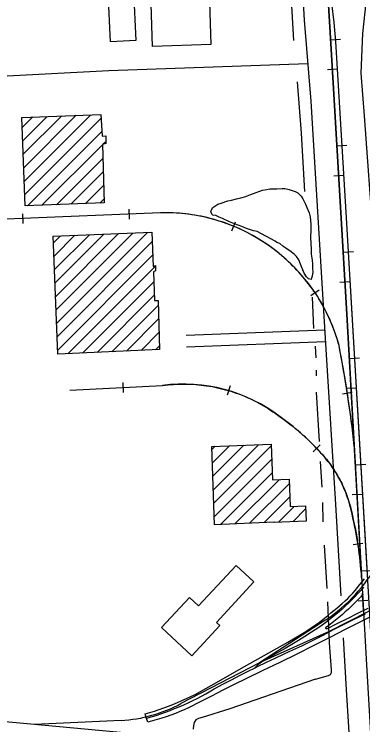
# Model space of a CAD drawing. Extents: x 3297716 to 3335574, y 688621 to 713991.
# Drawn here: x 3318716 to 3319601, y 705707 to 707510 of the extents above; entities that cross this region are included whole.
import ezdxf

# ---------------------------------------------------------------- set-up
doc = ezdxf.new("R2010")
doc.units = 0
for name, color, linetype in [('V-BLDG-OTLN', 7, 'Continuous'), ('V-BRDG-OTLN', 7, 'Continuous'), ('V-RAIL-TRAK', 7, 'Continuous'), ('V-ROAD-CNTR', 7, 'Continuous'), ('V-SITE-VEGE', 7, 'Continuous'), ('V-TOPO-SHOR', 7, 'Continuous')]:
    doc.layers.add(name, color=color, linetype=linetype)

msp = doc.modelspace()

# ---------------------------------------------------------------- linework, layer by layer
at = {"layer": 'V-BLDG-OTLN'}
for p, q in [((3318740.5, 707120.6), (3318873.4, 707253.5)), ((3318741.8, 707086.5), (3318910.2, 707254.9)), ((3318736.5, 707222.7), (3318763.1, 707249.2)), ((3318737.8, 707188.6), (3318799.8, 707250.7)), ((3318739.1, 707154.6), (3318836.6, 707252.1)), ((3318743.1, 707052.5), (3318936.4, 707245.8)), ((3318749.8, 707023.8), (3318938.3, 707212.3)), ((3318941.2, 707179.9), (3318948.6, 707187.3)), ((3318786.5, 707025.2), (3318939.8, 707178.5)), ((3318823.3, 707026.7), (3318940.9, 707144.2)), ((3318860.1, 707028.1), (3318942, 707110)), ((3318896.9, 707029.5), (3318943.1, 707075.7)), ((3318933.7, 707030.9), (3318944.2, 707041.4)), ((3318816, 706930.2), (3318833.5, 706947.6)), ((3318817.3, 706896.1), (3318870.2, 706949.1)), ((3318818.6, 706862.1), (3318907, 706950.5)), ((3318819.9, 706828.1), (3318943.8, 706951.9)), ((3318821.3, 706794), (3318980.6, 706953.4)), ((3318822.6, 706760), (3319017.4, 706954.8)), ((3318823.9, 706726), (3319054.1, 706956.2)), ((3318825.2, 706691.9), (3319066.4, 706933.1)), ((3318826.5, 706657.9), (3319067.8, 706899.1)), ((3318852.4, 706648.4), (3319074.4, 706870.4)), ((3318889.5, 706650.2), (3319070.5, 706831.2)), ((3318926.6, 706651.9), (3319071.7, 706797)), ((3318963.7, 706653.7), (3319081.9, 706771.9)), ((3319000.8, 706655.4), (3319082.7, 706737.3)), ((3319037.9, 706657.1), (3319083.5, 706702.7)), ((3319075, 706658.9), (3319084.3, 706668.2)), ((3319218, 706406), (3319225.8, 706413.8)), ((3319219.2, 706371.8), (3319262.5, 706415.1)), ((3319220.5, 706337.7), (3319299.1, 706416.4)), ((3319221.7, 706303.5), (3319335.8, 706417.7)), ((3319222.9, 706269.4), (3319368.5, 706415)), ((3319224.1, 706235.3), (3319369.7, 706380.9)), ((3319239.4, 706215.2), (3319370.9, 706346.7)), ((3319276.4, 706216.8), (3319389.1, 706329.6)), ((3319313.4, 706218.5), (3319414.5, 706319.6)), ((3319350.4, 706220.1), (3319415.7, 706285.5)), ((3319386.8, 706221.1), (3319427, 706261.4)), ((3319423.4, 706222.4), (3319455.8, 706254.9))]:
    msp.add_line(p, q, dxfattribs=at)
for points in [[(3319209.7, 707595.5), (3319215.3, 707433.1), (3319067.2, 707428), (3319061.6, 707590.4)], [(3319018.8, 707569.3), (3319025, 707443.4), (3318960.8, 707440.2), (3318954.6, 707566.1)], [(3318944.5, 707031.3), (3318744.2, 707023.6), (3318735.5, 707248.2), (3318935.8, 707255.9), (3318939, 707200.5), (3318948.5, 707201.2), (3318948.6, 707182.2), (3318939.8, 707179.4)], [(3318827, 706647.2), (3318815.3, 706946.9), (3319065.5, 706956.6), (3319068.9, 706870.3), (3319074.3, 706872.4), (3319075.1, 706858.8), (3319069.7, 706856), (3319072.2, 706783.3), (3319081.7, 706783.7), (3319084.5, 706659.3)], [(3319224.8, 706214.6), (3319217.8, 706413.5), (3319368.4, 706418.8), (3319371.5, 706329), (3319414.1, 706330.5), (3319416.6, 706261.1), (3319455.5, 706262.4), (3319456.9, 706223.6), (3319375.3, 706220.7), (3319376, 706221.3)], [(3319238.3, 705959.1), (3319167.1, 705882.5), (3319090.2, 705953.9), (3319160.9, 706030), (3319183.9, 706008.7), (3319279.5, 706111.7), (3319324.7, 706069.6), (3319229.6, 705967.2)]]:
    msp.add_lwpolyline(points, close=True, dxfattribs=at)
at = {"layer": 'V-BRDG-OTLN'}
for points in [[(3319630.9, 705986.6), (3319593.5, 705967.9), (3319556.2, 705949), (3319519, 705930), (3319476.2, 705908.3), (3319433.2, 705886.8), (3319390.1, 705865.6), (3319346.9, 705844.7), (3319303.6, 705824), (3319274.6, 705809.5), (3319245.6, 705794.8), (3319216.6, 705780.1), (3319187.7, 705765.3), (3319158.8, 705750.5), (3319147.6, 705745.5), (3319136.4, 705740.8), (3319125.1, 705736.3), (3319113.6, 705732), (3319102.1, 705727.9), (3319090.6, 705724.1), (3319078.9, 705720.4), (3319067.2, 705717), (3319055.4, 705713.9), (3319052.1, 705723.7), (3319048.4, 705734.9), (3319060.3, 705738.4), (3319072.2, 705742.1), (3319084, 705746), (3319095.7, 705750.1), (3319107.4, 705754.4), (3319119, 705758.9), (3319130.5, 705763.6), (3319141.9, 705768.6), (3319153.2, 705773.7), (3319164.4, 705779), (3319175.5, 705784.6), (3319215.6, 705806.6), (3319300.6, 705855.4), (3319410.6, 705917.2), (3319443.2, 705936.4), (3319452.3, 705941.8), (3319461.2, 705947.3), (3319470, 705953), (3319478.6, 705959), (3319487.2, 705965.1), (3319495.6, 705971.4), (3319503.9, 705977.8), (3319512, 705984.5), (3319520, 705991.3), (3319527.4, 705997), (3319534.7, 706002.8), (3319541.9, 706008.9), (3319548.9, 706015.1), (3319555.8, 706021.4), (3319562.5, 706027.9), (3319569.1, 706034.6), (3319575.5, 706041.5), (3319581.7, 706048.4), (3319587.8, 706055.6), (3319593.7, 706062.8), (3319599.4, 706070.2), (3319605, 706077.8)], [(3319602.9, 706056.4), (3319595.7, 706048.1), (3319588.4, 706040), (3319580.8, 706032), (3319573.2, 706024.1), (3319565.4, 706016.4), (3319557.4, 706008.8), (3319549.3, 706001.4), (3319541.1, 705994.2), (3319532.7, 705987.1), (3319524.2, 705980.1), (3319515.6, 705973.3), (3319506.8, 705966.7), (3319498, 705960.3), (3319489, 705954), (3319479.8, 705947.9), (3319470.6, 705942), (3319454, 705931.5), (3319437.3, 705921.1), (3319420.5, 705911), (3319403.6, 705901), (3319386.5, 705891.2), (3319369.4, 705881.5), (3319364.1, 705878.9), (3319358.9, 705876), (3319353.8, 705873), (3319348.9, 705869.8), (3319344, 705866.4), (3319339.3, 705862.9), (3319334.7, 705859.1), (3319330.3, 705855.3), (3319326, 705851.2)], [(3319601.9, 706039.6), (3319594.7, 706031.5), (3319587.4, 706023.6), (3319579.9, 706015.9), (3319572.2, 706008.3), (3319564.4, 706000.8), (3319556.5, 705993.5), (3319548.4, 705986.4), (3319540.2, 705979.4), (3319531.8, 705972.6), (3319523.3, 705965.9), (3319514.7, 705959.4), (3319506, 705953.1), (3319506.6, 705952.3), (3319507.4, 705951.6), (3319508.4, 705951.2), (3319509.4, 705951), (3319535.8, 705964.1), (3319562.1, 705977.2), (3319588.5, 705990.2), (3319614.9, 706003.3)], [(3319052.4, 705723.8), (3319064.1, 705727.4), (3319076.1, 705731.2), (3319088, 705735.2), (3319099.8, 705739.5), (3319111.6, 705743.9), (3319123.3, 705748.4), (3319134.9, 705753.2), (3319146.5, 705758.2), (3319157.9, 705763.3), (3319169.3, 705768.6), (3319180.6, 705774.1), (3319202.2, 705786.2), (3319224, 705798.2), (3319245.8, 705810), (3319267.7, 705821.6), (3319289.7, 705833), (3319311.8, 705844.2), (3319326, 705851.2), (3319334, 705855.2), (3319356.3, 705866), (3319378.7, 705876.7), (3319401.2, 705887.1), (3319423.7, 705897.4), (3319446.4, 705907.5), (3319473.1, 705921.4), (3319499.9, 705935.1), (3319526.7, 705948.8), (3319553.6, 705962.4), (3319580.6, 705975.8), (3319607.6, 705989.1)]]:
    msp.add_lwpolyline(points, dxfattribs=at)
at = {"layer": 'V-RAIL-TRAK'}
for points in [[(3319598.2, 706076.9), (3319560, 706749.1), (3319520.9, 707421), (3319463, 708376.6), (3319402.6, 709403.5), (3319362, 710097.5), (3319290.9, 711312.7), (3319264.3, 711756.9), (3319238.6, 712204.8)], [(3319238.6, 712204.8), (3319264.3, 711756.9), (3319290.9, 711312.7), (3319362, 710097.5), (3319402.6, 709403.5), (3319463, 708376.6), (3319520.9, 707421), (3319560, 706749.1), (3319610.6, 705859.6), (3319659.5, 705019.2), (3319690.4, 704540.1)], [(3319717.7, 704346.6), (3319667.6, 705162.7), (3319623.6, 705901.2), (3319559.4, 706993.6), (3319532.3, 707440.8), (3319528.6, 707488.6), (3319522.2, 707537.9), (3319516.1, 707577.5), (3319508.4, 707627.2)], [(3319612.5, 706090.5), (3319559.4, 706993.6), (3319532.3, 707440.8), (3319528.6, 707488.6), (3319522.2, 707537.9), (3319516.1, 707577.5), (3319508.4, 707627.2)], [(3319519.4, 707445.1), (3319544.3, 707447)], [(3319511.4, 707369.5), (3319536.4, 707371)], [(3319535.8, 707175.8), (3319560.8, 707177.3)], [(3319527.1, 707100), (3319552, 707101.4)], [(3319087.8, 707006.1), (3318715.8, 706990.5), (3318149.1, 706964.3), (3317360.2, 706932.6), (3316916.1, 706913.7), (3316426.5, 706891.7), (3316132.3, 706878.7), (3315989.8, 706875.6)], [(3319579, 706415.3), (3319573.6, 706464.1), (3319567.1, 706512.6), (3319559.8, 706560.9), (3319551.9, 706609.5), (3319542.9, 706657.7), (3319540.6, 706669.1), (3319538.6, 706676.5), (3319536.5, 706683.9), (3319534.2, 706691.2), (3319531.8, 706698.5), (3319529.3, 706705.7), (3319526.7, 706712.8), (3319523.9, 706720), (3319521, 706727.1), (3319518, 706734.1), (3319514.9, 706741.1), (3319511.6, 706748), (3319508.3, 706754.9), (3319504.7, 706761.7), (3319501.1, 706768.4), (3319497.4, 706775.1), (3319493.6, 706781.7), (3319489.6, 706788.3), (3319485.5, 706794.7), (3319481.3, 706801.2), (3319477, 706807.5), (3319472.6, 706813.7), (3319468.1, 706819.9), (3319463.5, 706826), (3319458.8, 706832), (3319453.9, 706837.9), (3319449, 706843.8), (3319443.9, 706849.5), (3319438.8, 706855.2), (3319433.6, 706860.8), (3319428.2, 706866.3), (3319422.8, 706871.7), (3319417.9, 706876.4), (3319412.2, 706881.9), (3319406.4, 706887.3), (3319400.5, 706892.6), (3319394.6, 706897.8), (3319388.5, 706902.9), (3319382.3, 706907.8), (3319376.1, 706912.7), (3319369.8, 706917.5), (3319363.4, 706922.1), (3319356.9, 706926.7), (3319350.3, 706931.1), (3319343.7, 706935.4), (3319337, 706939.6), (3319330.2, 706943.6), (3319323.3, 706947.6), (3319316.4, 706951.4), (3319309.4, 706955.1), (3319302.4, 706958.7), (3319295.2, 706962.2), (3319288.1, 706965.5), (3319280.8, 706968.8), (3319273.6, 706971.8), (3319266.2, 706974.8), (3319258.9, 706977.6), (3319251.4, 706980.3), (3319243.9, 706982.9), (3319236.4, 706985.3), (3319228.8, 706987.7), (3319221.2, 706989.8), (3319213.5, 706991.9), (3319205.9, 706993.8), (3319198.2, 706995.6), (3319190.4, 706997.2), (3319182.6, 706998.7), (3319174.9, 707000.1), (3319167, 707001.3), (3319159.2, 707002.4), (3319151.3, 707003.4), (3319143.5, 707004.2), (3319135.6, 707004.9), (3319127.7, 707005.4), (3319119.8, 707005.8), (3319111.9, 707006.1), (3319103.9, 707006.2), (3319096, 707006.2), (3319088.2, 707006.1), (3319087.8, 707006.1), (3318715.8, 706990.5)], [(3318738.8, 706979), (3318737.8, 707003.9)], [(3319008.6, 706990.3), (3319007.6, 707015.2)], [(3319268.8, 706960.3), (3319278.1, 706983.5)], [(3319552, 706906.3), (3319577, 706907.8)], [(3319542.7, 706830.4), (3319567.7, 706831.9)], [(3319469.4, 706796.4), (3319490.1, 706810.5)], [(3319567.9, 706636.7), (3319592.8, 706638.2)], [(3318857.4, 706556.2), (3319092.8, 706568.1), (3319099.8, 706569), (3319106.7, 706569.7), (3319113.7, 706570.4), (3319120.7, 706570.9), (3319127.7, 706571.3), (3319134.7, 706571.5), (3319141.7, 706571.7), (3319148.7, 706571.7), (3319155.7, 706571.6), (3319162.7, 706571.3), (3319169.7, 706571), (3319176.7, 706570.5), (3319183.7, 706569.9), (3319190.6, 706569.2), (3319197.6, 706568.4), (3319204.5, 706567.4), (3319211.5, 706566.3), (3319218.4, 706565.1), (3319225.3, 706563.8), (3319232.1, 706562.4), (3319238.9, 706560.8), (3319245.7, 706559.1), (3319252.5, 706557.3), (3319259.2, 706555.4), (3319265.9, 706553.4), (3319272.6, 706551.2), (3319279.3, 706549), (3319285.9, 706546.6), (3319292.4, 706544.1), (3319298.9, 706541.5), (3319305.3, 706538.8), (3319311.7, 706535.9), (3319318.1, 706533), (3319324.4, 706529.9), (3319330.7, 706526.8), (3319336.9, 706523.5), (3319343, 706520.1), (3319349.1, 706516.6), (3319355.1, 706513), (3319361.1, 706509.3), (3319367, 706505.5), (3319372.7, 706501.6), (3319378.5, 706497.6), (3319384.2, 706493.5), (3319389.8, 706489.3), (3319390.9, 706488.4), (3319399.3, 706482.5), (3319407.6, 706476.4), (3319415.7, 706470.2), (3319423.8, 706463.9), (3319431.7, 706457.4), (3319439.5, 706450.8), (3319447.2, 706444), (3319454.8, 706437.1), (3319462.2, 706430.1), (3319469.6, 706422.9), (3319476.7, 706415.6), (3319483.9, 706408.3), (3319490, 706401.6), (3319493.8, 706397.6), (3319497.6, 706393.5), (3319501.3, 706389.3), (3319504.9, 706385.1), (3319508.4, 706380.8), (3319511.9, 706376.4), (3319515.3, 706372), (3319518.6, 706367.5), (3319521.8, 706363), (3319525, 706358.4), (3319528.1, 706353.8), (3319531.1, 706349.1), (3319534, 706344.3), (3319536.8, 706339.6), (3319539.6, 706334.7), (3319542.2, 706329.8), (3319544.8, 706324.9), (3319547.3, 706319.9), (3319549.7, 706314.9), (3319552, 706309.8), (3319554.3, 706304.7), (3319556.4, 706299.6), (3319558.4, 706294.4), (3319560.4, 706289.2), (3319562.2, 706283.9), (3319564, 706278.6), (3319565.7, 706273.3), (3319567.3, 706268), (3319568.8, 706262.6), (3319570.2, 706257.2), (3319571.5, 706251.9), (3319572.7, 706246.4), (3319573.7, 706241.7), (3319577.6, 706224.2), (3319581.2, 706206.6), (3319584.5, 706189), (3319587.6, 706171.2), (3319590.2, 706153.5), (3319592.6, 706135.7), (3319594.8, 706117.8)], [(3318857.4, 706556.2), (3319092.8, 706568.1)], [(3318991.6, 706575.5), (3318992.9, 706550.6)], [(3319264, 706567), (3319256.7, 706543.1)], [(3319549.2, 706547.3), (3319573.9, 706551)], [(3319558.2, 706560.9), (3319583.1, 706562.3)], [(3319492.6, 706417.2), (3319474.6, 706399.9)], [(3319583.7, 706367.2), (3319608.7, 706368.7)], [(3319573.5, 706291.3), (3319598.5, 706292.7)], [(3319600.8, 706167.4), (3319576.1, 706163.7)], [(3319594.8, 706117.8), (3319596.5, 706100), (3319597.9, 706082.1), (3319598, 706081.1)], [(3319599.6, 706097.7), (3319624.5, 706099.1)], [(3319602.7, 705998.9), (3319600.3, 706041)], [(3319588.8, 706021.8), (3319613.8, 706023.2)]]:
    msp.add_lwpolyline(points, dxfattribs=at)
for centre, radius, start, end in [((3319100.2, 706552.8), 453.5, 45.5289, 91.5757), ((3319116.5, 706558), 438.4, 14.6793, 46.5695), ((3316786.3, 706122.9), 2807.9, 5.978, 11.2183), ((3319146.1, 706170.2), 401.5, 52.4285, 97.6369), ((3319056, 706006.4), 587, 42.3213, 55.2031), ((3319260.7, 706179.8), 319, 11.2014, 44.0571), ((3318571.5, 706007.8), 1029.1, 4.0873, 13.1417)]:
    msp.add_arc(centre, radius, start, end, dxfattribs=at)
at = {"layer": 'V-ROAD-CNTR'}
for points in [[(3319545.7, 706034.2), (3319532.1, 706266.3), (3319507.6, 706660.1), (3319479, 707134.2), (3319469.6, 707289.6), (3319452.6, 707495.2), (3319439.5, 707732.6), (3319433.9, 707834)], [(3319626.2, 707706.5), (3319600, 707461.1), (3319596, 707360.7), (3319604.3, 707252.4), (3319626.9, 706939.5), (3319643.4, 706707.6), (3319675.3, 706290.5)], [(3319461.8, 707383.9), (3318955.9, 707366.1), (3318422.5, 707338.6), (3317888.7, 707319.7), (3317346.7, 707292.6), (3316829.1, 707277), (3316283.4, 707246.7), (3316133.7, 707242.5), (3315685.5, 707223.5)], [(3319504.9, 706708.8), (3319152.4, 706694.8)], [(3319506.1, 706678.8), (3319153.6, 706664.9)], [(3319343.1, 705867.3), (3319516.7, 705944.6), (3319714.6, 706045.3)], [(3319507.1, 705973.7), (3319338.9, 705864.5), (3319139.4, 705761)], [(3319567.1, 705674.1), (3319559.7, 705796.6), (3319551.9, 705928.3)], [(3322115.8, 705493.9), (3320841.6, 705566.1), (3320291.9, 705598.3), (3319924, 705625.1), (3319456.3, 705654), (3319040.1, 705682.4), (3318758.1, 705708.9), (3318175.1, 705761.8), (3317855.7, 705798.6)], [(3318987.2, 705718.4), (3318767.8, 705708)]]:
    msp.add_lwpolyline(points, dxfattribs=at)
for centre, radius, start, end in [((3319277.1, 706318.9), 414.8, 303.6802, 330.6868), ((3318966.4, 706085.5), 367.7, 273.2381, 298.0677)]:
    msp.add_arc(centre, radius, start, end, dxfattribs=at)
at = {"layer": 'V-SITE-VEGE'}
msp.add_lwpolyline([(3319332.7, 706959), (3319323.6, 706960.7), (3319305.6, 706966), (3319293.5, 706971), (3319274.9, 706978.2), (3319262.7, 706983.2), (3319244.9, 706991.8), (3319235.9, 706995.4), (3319228.2, 706998.9), (3319220.5, 707000.5), (3319218, 707002.6), (3319215, 707010.5), (3319216.5, 707013.7), (3319219.9, 707019.4), (3319233.3, 707028), (3319241.8, 707030.2), (3319258.3, 707036.1), (3319267.5, 707038.3), (3319280.6, 707041.7), (3319291.1, 707043.9), (3319304.3, 707047.9), (3319311.6, 707050.9), (3319323.4, 707055), (3319345.9, 707063.2), (3319357, 707065.4), (3319364.9, 707067), (3319375.9, 707067.2), (3319383.1, 707067), (3319396.1, 707067.7), (3319403.2, 707067.5), (3319414.2, 707065.1), (3319421.3, 707062.9), (3319427, 707060.7), (3319429.6, 707059.9), (3319436, 707056.4), (3319439.8, 707053.7), (3319444.1, 707048.3), (3319449, 707041.6), (3319455.7, 707028.3), (3319459.2, 707019.8), (3319464.5, 707005.9), (3319467.4, 706996), (3319468.6, 706977.1), (3319468.7, 706963.5), (3319467.9, 706942.7), (3319468.7, 706929.7), (3319470, 706912), (3319470.2, 706901), (3319472.2, 706886), (3319473.1, 706876.2), (3319473.3, 706865.1), (3319474.3, 706856), (3319472.5, 706845), (3319470.4, 706840.5), (3319469.6, 706837.3), (3319463.2, 706838.8), (3319458.2, 706843.6), (3319452, 706852.9), (3319442.5, 706876.1), (3319438.4, 706886.6), (3319432.2, 706895.3), (3319427.3, 706900.7), (3319419, 706906.9), (3319405.8, 706916.5), (3319398.2, 706921.4), (3319390.6, 706928.2), (3319382.9, 706931.1), (3319378.5, 706933.8)], close=True, dxfattribs=at)
at = {"layer": 'V-TOPO-SHOR'}
for p, q in [((3319476.8, 706712.6), (3319473.5, 706791.8)), ((3319482.8, 706637.9), (3319480.9, 706668.1)), ((3319483.8, 706592.9), (3319483.7, 706606.6)), ((3319491.2, 706425.8), (3319483.8, 706551.1)), ((3319497.5, 706310.3), (3319493.3, 706375.1)), ((3319500.6, 706222.1), (3319499.1, 706271.3)), ((3319510.8, 706053.2), (3319504, 706162.7))]:
    msp.add_line(p, q, dxfattribs=at)
for points in [[(3319425.8, 707443.3), (3319418.8, 707561.5), (3319415.3, 707613.7)], [(3319454.1, 707060.2), (3319445.3, 707207.8), (3319435.5, 707338)], [(3319480.7, 705822.8), (3319513.6, 705832.5), (3319518.8, 705835.1), (3319521.4, 705839.9), (3319521.2, 705847.1), (3319516, 705914.9), (3319512.1, 706019)], [(3319480.7, 705822.8), (3319392.8, 705792.8), (3319348.9, 705777), (3319263.1, 705747.6), (3319192.8, 705726.2), (3319183.5, 705723.1), (3319177.4, 705719.6), (3319172.8, 705713), (3319171, 705705.8), (3319170.3, 705696.6)]]:
    msp.add_lwpolyline(points, dxfattribs=at)

doc.saveas('drawing.dxf')
